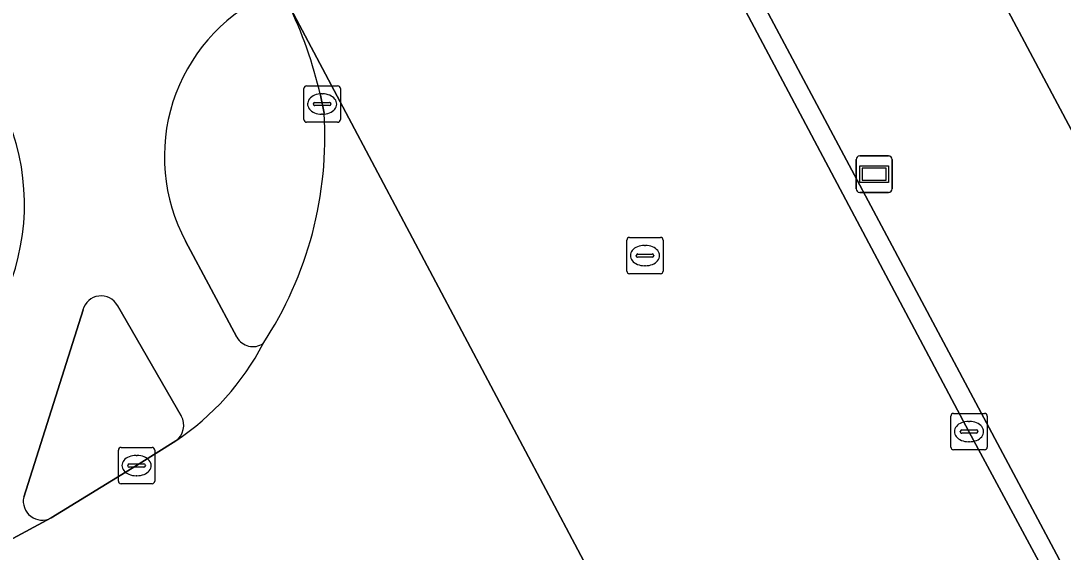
# Model space of a CAD drawing. Extents: x 158835 to 160077, y 386387 to 387778.
# Drawn here: x 159275.17 to 159303.81, y 387026.31 to 387040.91 of the extents above; entities that cross this region are included whole.
import ezdxf

# ---------------------------------------------------------------- set-up
doc = ezdxf.new("R2010")
doc.units = 0
for name, color, linetype in [('IMGEO_Berm_groen', 7, 'Continuous'), ('IMGEO_Berm_open', 7, 'Continuous'), ('IMGEO_Fietspad_gesloten', 7, 'Continuous'), ('IMGEO_Fietspad_open', 7, 'Continuous'), ('IMGEO_Kolk', 7, 'Continuous'), ('IMGEO_Rijbaan_lokaal_gesloten', 7, 'Continuous'), ('IMGEO_Rijbaan_lokaal_open', 7, 'Continuous'), ('IMGEO_Rioolput', 7, 'Continuous'), ('IMGEO_Straatnaambord', 7, 'Continuous'), ('IMGEO_Verkeerseiland_open', 7, 'Continuous'), ('IMGEO_Voetpad_open', 7, 'Continuous')]:
    doc.layers.add(name, color=color, linetype=linetype)

msp = doc.modelspace()

# ---------------------------------------------------------------- linework, layer by layer
at = {"layer": 'IMGEO_Berm_groen'}
msp.add_lwpolyline([(159295.109, 387048.608), (159292.452, 387047.224), (159304.151, 387025.275), (159306.783, 387026.712), (159307.006, 387026.839), (159307.217, 387026.985), (159307.414, 387027.15), (159307.595, 387027.331), (159307.759, 387027.528), (159307.906, 387027.739), (159308.032, 387027.962), (159308.139, 387028.195), (159308.224, 387028.437), (159308.287, 387028.686), (159308.328, 387028.939), (159308.346, 387029.195), (159308.341, 387029.451), (159308.313, 387029.706), (159308.262, 387029.958), (159308.249, 387030.008), (159299.067, 387047.254)], dxfattribs=at)
at = {"layer": 'IMGEO_Berm_open'}
msp.add_lwpolyline([(159304.151, 387025.275), (159292.452, 387047.224), (159292.412, 387047.204), (159292.375, 387047.18), (159292.339, 387047.153), (159292.306, 387047.122), (159292.276, 387047.089), (159292.249, 387047.054), (159292.226, 387047.016), (159292.205, 387046.976), (159292.189, 387046.935), (159292.176, 387046.892), (159292.167, 387046.848), (159292.162, 387046.804), (159292.161, 387046.759), (159292.164, 387046.715), (159292.171, 387046.671), (159292.182, 387046.627), (159292.197, 387046.585), (159292.215, 387046.545), (159292.576, 387045.916), (159301.225, 387029.621), (159303.46, 387025.451)], dxfattribs=at)
at = {"layer": 'IMGEO_Fietspad_gesloten'}
msp.add_lwpolyline([(159254.72, 387129.831), (159256.446, 387127.537), (159257.729, 387125.109), (159294.989, 387055.058), (159296.455, 387052.309), (159298.672, 387047.959), (159299.067, 387047.254), (159308.249, 387030.008), (159310.474, 387025.851), (159310.547, 387025.737), (159310.607, 387025.603), (159311.78, 387023.413), (159311.982, 387023.035), (159312.003, 387022.996), (159313.274, 387023.652), (159314.185, 387024.122), (159313.935, 387024.592), (159304.248, 387042.785), (159259.512, 387127.003), (159257.832, 387130.098), (159257.116, 387131.409), (159253.22, 387138.529), (159253.219, 387138.542)], dxfattribs=at)
at = {"layer": 'IMGEO_Fietspad_open'}
for points in [[(159281.11, 387032.213), (159279.7, 387034.855)], [(159275.25, 387027.822), (159276.88, 387032.964)], [(159277.826, 387033.085), (159279.578, 387030.05)], [(159271.667, 387024.911), (159276.002, 387027.248)]]:
    msp.add_lwpolyline(points, dxfattribs=at)
for centre, radius, start, end in [((159284.021, 387037.176), 4.905, 116.0597, 208.2446), ((159269.032, 387035.865), 6.24, 340.7823, 26.8099), ((159277.377, 387032.837), 0.513, 28.8833, 165.6946), ((159281.55, 387032.459), 0.504, 209.2425, 303.5491), ((159275.461, 387035.34), 7.172, 303.6066, 332.6016), ((159279.129, 387029.789), 0.519, 305.5439, 30.1979), ((159275.76, 387027.711), 0.522, 167.7025, 297.5887)]:
    msp.add_arc(centre, radius, start, end, dxfattribs=at)
at = {"layer": 'IMGEO_Kolk'}
for p, q in [((159282.95, 387038.194), (159282.95, 387039.046)), ((159283.025, 387039.12), (159283.877, 387039.12)), ((159283.951, 387039.046), (159283.951, 387038.194)), ((159283.438, 387038.9), (159283.463, 387038.9)), ((159283.209, 387038.614), (159283.209, 387038.626)), ((159283.647, 387038.577), (159283.249, 387038.577)), ((159283.252, 387038.663), (159283.65, 387038.663)), ((159283.693, 387038.626), (159283.693, 387038.614)), ((159283.877, 387038.12), (159283.025, 387038.12)), ((159283.461, 387038.34), (159283.436, 387038.34)), ((159300.8, 387030.121), (159301.652, 387030.121)), ((159300.725, 387029.195), (159300.725, 387030.047)), ((159301.213, 387029.901), (159301.238, 387029.901)), ((159301.726, 387030.047), (159301.726, 387029.195)), ((159300.984, 387029.615), (159300.984, 387029.627)), ((159301.422, 387029.578), (159301.024, 387029.578)), ((159301.027, 387029.664), (159301.425, 387029.664)), ((159301.468, 387029.627), (159301.468, 387029.615)), ((159301.236, 387029.341), (159301.211, 387029.341)), ((159277.851, 387028.261), (159277.851, 387029.113)), ((159277.926, 387029.187), (159278.778, 387029.187)), ((159278.339, 387028.967), (159278.364, 387028.967)), ((159278.852, 387029.113), (159278.852, 387028.261)), ((159301.652, 387029.121), (159300.8, 387029.121)), ((159278.11, 387028.681), (159278.11, 387028.693)), ((159278.153, 387028.73), (159278.551, 387028.73)), ((159278.594, 387028.693), (159278.594, 387028.681)), ((159278.548, 387028.644), (159278.15, 387028.644)), ((159278.362, 387028.407), (159278.337, 387028.407)), ((159278.778, 387028.187), (159277.926, 387028.187))]:
    msp.add_line(p, q, dxfattribs=at)
for points in [[(159282.95, 387038.194), (159282.95, 387039.046)], [(159283.025, 387039.12), (159283.877, 387039.12)], [(159283.951, 387039.046), (159283.951, 387038.194)], [(159283.877, 387038.12), (159283.025, 387038.12)], [(159300.8, 387030.121), (159301.652, 387030.121)], [(159300.725, 387029.195), (159300.725, 387030.047)], [(159301.726, 387030.047), (159301.726, 387029.195)], [(159277.851, 387028.261), (159277.851, 387029.113)], [(159277.926, 387029.187), (159278.778, 387029.187)], [(159278.852, 387029.113), (159278.852, 387028.261)], [(159301.652, 387029.121), (159300.8, 387029.121)], [(159278.778, 387028.187), (159277.926, 387028.187)]]:
    msp.add_lwpolyline(points, dxfattribs=at)
for centre, radius, start, end in [((159283.027, 387039.044), 0.0765, 91.552, 178.448), ((159283.027, 387039.044), 0.0765, 91.552, 178.448), ((159283.875, 387039.044), 0.0765, 1.552, 88.448), ((159283.875, 387039.044), 0.0765, 1.552, 88.448), ((159283.249, 387038.623), 0.0403, 85.8775, 175.7526), ((159283.246, 387038.613), 0.0366, 178.938, 274.7102), ((159283.65, 387038.62), 0.043, 264.8664, 352.4533), ((159283.654, 387038.625), 0.0386, 1.7309, 96.639), ((159283.027, 387038.196), 0.0765, 181.552, 268.448), ((159283.027, 387038.196), 0.0765, 181.552, 268.448), ((159283.875, 387038.196), 0.0765, 271.552, 358.448), ((159283.875, 387038.196), 0.0765, 271.552, 358.448), ((159300.802, 387030.045), 0.0765, 91.552, 178.448), ((159300.802, 387030.045), 0.0765, 91.552, 178.448), ((159301.65, 387030.045), 0.0765, 1.552, 88.448), ((159301.65, 387030.045), 0.0765, 1.552, 88.448), ((159301.024, 387029.624), 0.0403, 85.8775, 175.7526), ((159301.021, 387029.614), 0.0366, 178.938, 274.7102), ((159301.425, 387029.621), 0.043, 264.8664, 352.4533), ((159301.429, 387029.626), 0.0386, 1.7309, 96.639), ((159277.928, 387029.111), 0.0765, 91.552, 178.448), ((159277.928, 387029.111), 0.0765, 91.552, 178.448), ((159278.776, 387029.111), 0.0765, 1.552, 88.448), ((159278.776, 387029.111), 0.0765, 1.552, 88.448), ((159300.802, 387029.197), 0.0765, 181.552, 268.448), ((159300.802, 387029.197), 0.0765, 181.552, 268.448), ((159301.65, 387029.197), 0.0765, 271.552, 358.448), ((159301.65, 387029.197), 0.0765, 271.552, 358.448), ((159278.15, 387028.69), 0.0403, 85.8775, 175.7526), ((159278.147, 387028.68), 0.0366, 178.938, 274.7102), ((159278.551, 387028.687), 0.043, 264.8664, 352.4533), ((159278.555, 387028.692), 0.0386, 1.7309, 96.639), ((159277.928, 387028.263), 0.0765, 181.552, 268.448), ((159277.928, 387028.263), 0.0765, 181.552, 268.448), ((159278.776, 387028.263), 0.0765, 271.552, 358.448), ((159278.776, 387028.263), 0.0765, 271.552, 358.448)]:
    msp.add_arc(centre, radius, start, end, dxfattribs=at)
for centre, major_axis, ratio, start_param, end_param in [((159283.437, 387038.62), (-0.387, 0.002), 0.722429, 4.712389, 7.853982), ((159283.462, 387038.62), (-0.39, 0.002), 0.717154, 1.570796, 4.712389), ((159301.212, 387029.621), (-0.387, 0.002), 0.722429, 4.712389, 7.853982), ((159301.237, 387029.621), (-0.39, 0.002), 0.717154, 1.570796, 4.712389), ((159278.338, 387028.687), (-0.387, 0.002), 0.722429, 4.712389, 7.853982), ((159278.363, 387028.687), (-0.39, 0.002), 0.717154, 1.570796, 4.712389)]:
    msp.add_ellipse(centre, major_axis=major_axis, ratio=ratio, start_param=start_param, end_param=end_param, dxfattribs=at)
at = {"layer": 'IMGEO_Rijbaan_lokaal_gesloten'}
for points in [[(159286.014, 387042.288), (159285.556, 387043.201), (159284.128, 387045.977), (159282.737, 387048.568), (159279.646, 387046.923), (159281.039, 387044.188), (159282.512, 387041.396), (159293.666, 387020.365), (159295.161, 387017.607), (159296.418, 387015.253), (159296.643, 387014.832), (159301.083, 387017.155), (159300.871, 387017.549), (159299.622, 387019.866), (159298.209, 387022.539), (159298.141, 387022.668), (159297.672, 387023.548)], [(159303.46, 387025.451), (159301.225, 387029.621), (159292.576, 387045.916)]]:
    msp.add_lwpolyline(points, dxfattribs=at)
at = {"layer": 'IMGEO_Rijbaan_lokaal_open'}
for points in [[(159293.666, 387020.365), (159282.512, 387041.396)], [(159283.404, 387038.86), (159283.503, 387038.368)], [(159279.431, 387029.366), (159278.348, 387028.686), (159276.002, 387027.248), (159271.667, 387024.911), (159271.499, 387024.821), (159270.99, 387024.527), (159262.282, 387019.531), (159261.556, 387019.098), (159256.284, 387015.775), (159243.206, 387007.623), (159231.021, 387000), (159228.706, 386998.552), (159231.339, 386994.339), (159233.537, 386995.716), (159235.229, 386996.778), (159238.748, 386998.967), (159240.408, 387000), (159241.85, 387000.897), (159246.83, 387003.996), (159247.474, 387004.397), (159250.622, 387006.361), (159255.77, 387009.572), (159258.872, 387011.507)]]:
    msp.add_lwpolyline(points, dxfattribs=at)
for centre, radius, start, end in [((159271.997, 387036.273), 11.696, 12.7796, 25.9775), ((159273.239, 387037.697), 10.286, 326.6294, 3.74), ((159275.461, 387035.34), 7.172, 303.6066, 332.6016)]:
    msp.add_arc(centre, radius, start, end, dxfattribs=at)
at = {"layer": 'IMGEO_Rioolput'}
for p, q in [((159291.896, 387034.957), (159292.748, 387034.957)), ((159291.821, 387034.031), (159291.821, 387034.883)), ((159292.309, 387034.737), (159292.334, 387034.737)), ((159292.822, 387034.883), (159292.822, 387034.031)), ((159292.08, 387034.451), (159292.08, 387034.463)), ((159292.518, 387034.414), (159292.12, 387034.414)), ((159292.123, 387034.5), (159292.521, 387034.5)), ((159292.564, 387034.463), (159292.564, 387034.451)), ((159292.332, 387034.177), (159292.307, 387034.177)), ((159292.748, 387033.957), (159291.896, 387033.957))]:
    msp.add_line(p, q, dxfattribs=at)
for points in [[(159291.896, 387034.957), (159292.748, 387034.957)], [(159291.821, 387034.031), (159291.821, 387034.883)], [(159292.822, 387034.883), (159292.822, 387034.031)], [(159292.748, 387033.957), (159291.896, 387033.957)]]:
    msp.add_lwpolyline(points, dxfattribs=at)
for centre, radius, start, end in [((159291.898, 387034.881), 0.0765, 91.552, 178.448), ((159291.898, 387034.881), 0.0765, 91.552, 178.448), ((159292.746, 387034.881), 0.0765, 1.552, 88.448), ((159292.746, 387034.881), 0.0765, 1.552, 88.448), ((159292.12, 387034.46), 0.0403, 85.8775, 175.7526), ((159292.117, 387034.45), 0.0366, 178.938, 274.7102), ((159292.521, 387034.457), 0.043, 264.8664, 352.4533), ((159292.525, 387034.462), 0.0386, 1.7309, 96.639), ((159291.898, 387034.033), 0.0765, 181.552, 268.448), ((159291.898, 387034.033), 0.0765, 181.552, 268.448), ((159292.746, 387034.033), 0.0765, 271.552, 358.448), ((159292.746, 387034.033), 0.0765, 271.552, 358.448)]:
    msp.add_arc(centre, radius, start, end, dxfattribs=at)
for centre, major_axis, ratio, start_param, end_param in [((159292.308, 387034.457), (-0.387, 0.002), 0.722429, 4.712389, 7.853982), ((159292.333, 387034.457), (-0.39, 0.002), 0.717154, 1.570796, 4.712389)]:
    msp.add_ellipse(centre, major_axis=major_axis, ratio=ratio, start_param=start_param, end_param=end_param, dxfattribs=at)
at = {"layer": 'IMGEO_Straatnaambord'}
for p, q in [((159298.123, 387036.294), (159298.123, 387037.094)), ((159298.123, 387037.094), (159298.123, 387036.294)), ((159298.223, 387037.194), (159299.013, 387037.194)), ((159299.013, 387037.194), (159298.223, 387037.194)), ((159299.113, 387037.094), (159299.113, 387036.294)), ((159299.113, 387036.294), (159299.113, 387037.094)), ((159299.013, 387036.194), (159298.223, 387036.194)), ((159298.223, 387036.194), (159299.013, 387036.194))]:
    msp.add_line(p, q, dxfattribs=at)
for points in [[(159298.224, 387036.926), (159299.012, 387036.926), (159299.012, 387036.462), (159298.224, 387036.462), (159298.224, 387036.926)], [(159298.289, 387036.861), (159298.289, 387036.527), (159298.947, 387036.527), (159298.947, 387036.861), (159298.289, 387036.861)]]:
    msp.add_lwpolyline(points, dxfattribs=at)
for centre, start, end in [((159298.223, 387037.094), 90, 180), ((159298.223, 387037.094), 90, 180), ((159299.013, 387037.094), 0, 90), ((159299.013, 387037.094), 360, 90), ((159298.223, 387036.294), 180, 270), ((159298.223, 387036.294), 180, 270), ((159299.013, 387036.294), 270, 0), ((159299.013, 387036.294), 270, 0)]:
    msp.add_arc(centre, 0.1, start, end, dxfattribs=at)
at = {"layer": 'IMGEO_Verkeerseiland_open'}
for points in [[(159283.503, 387038.368), (159283.404, 387038.86)], [(159279.7, 387034.855), (159281.11, 387032.213)], [(159276.88, 387032.964), (159275.25, 387027.822)], [(159279.578, 387030.05), (159277.826, 387033.085)], [(159276.002, 387027.248), (159278.348, 387028.686), (159279.431, 387029.366)]]:
    msp.add_lwpolyline(points, dxfattribs=at)
for centre, radius, start, end in [((159284.021, 387037.176), 4.905, 116.0597, 208.2446), ((159271.997, 387036.273), 11.696, 12.7796, 25.9775), ((159273.239, 387037.697), 10.286, 326.6294, 3.74), ((159277.377, 387032.837), 0.513, 28.8833, 165.6946), ((159281.55, 387032.459), 0.504, 209.2425, 303.5491), ((159279.129, 387029.789), 0.519, 305.5439, 30.1979), ((159275.76, 387027.711), 0.522, 167.7025, 297.5887)]:
    msp.add_arc(centre, radius, start, end, dxfattribs=at)
at = {"layer": 'IMGEO_Voetpad_open'}
msp.add_arc((159269.032, 387035.865), 6.24, 340.7823, 26.8099, dxfattribs=at)

doc.saveas('drawing.dxf')
